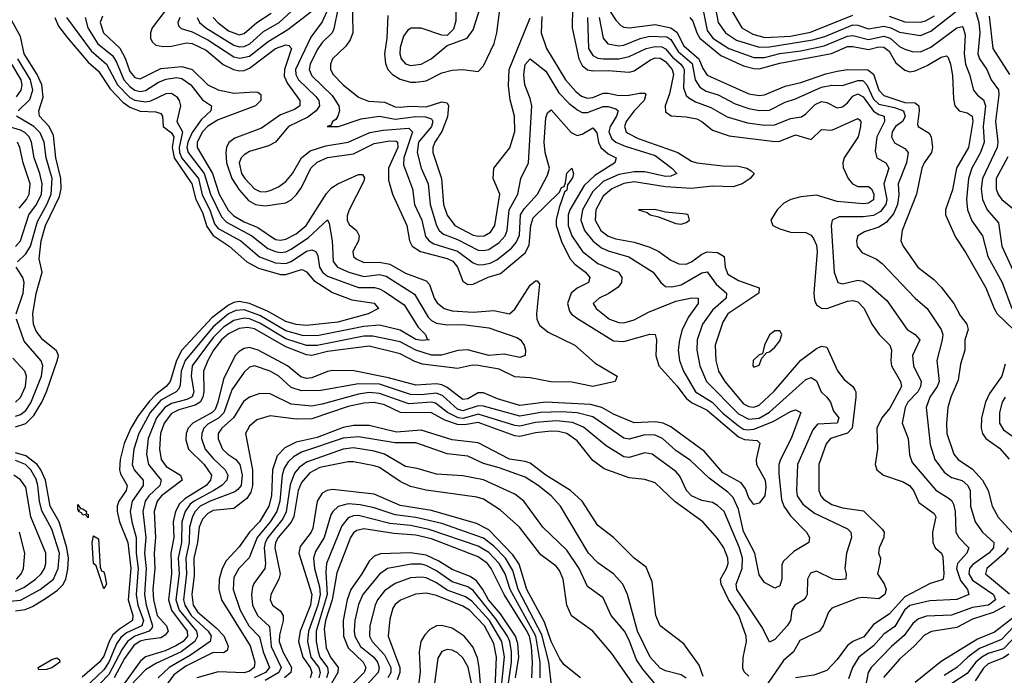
# Model space of a CAD drawing. Header units: inches. Extents: x 884549 to 1028252, y 526810 to 653624.
# Tile 733 of 1056: x 1001727 to 1005513, y 581600 to 584121. Entities that reach past the tile are written whole.
import ezdxf

# ---------------------------------------------------------------- set-up
doc = ezdxf.new("R2010")
doc.units = ezdxf.units.IN
doc.header["$MEASUREMENT"] = 0
doc.layers.add('B0508', color=7, linetype='Continuous')

msp = doc.modelspace()

# ---------------------------------------------------------------- linework, layer by layer
at = {"layer": 'B0508', "color": 5}
for points, elevation in [([(1002341.9, 584130), (1002335.3, 584110), (1002337.7, 584097.7), (1002347.1, 584087.1), (1002390, 584074.1), (1002450, 584044.2), (1002550, 583977.9), (1002572.6, 583972.6), (1002610, 583981.3), (1002682.3, 584037.7), (1002757.2, 584082.8), (1002890, 584184.9)], 1940), ([(1003004.7, 584210), (1003007.2, 584070), (1002996.8, 584043.2), (1002980.8, 584019.2), (1002930.1, 583970), (1002921.2, 583950), (1002922, 583930), (1002931.6, 583910), (1002970.1, 583870), (1003030, 583823.4), (1003068.1, 583808.1), (1003130, 583803.6), (1003170, 583786.5), (1003190, 583784.1), (1003230, 583788.6), (1003290, 583786.3), (1003350, 583804.6), (1003370, 583801.6), (1003374.9, 583790), (1003372.2, 583747.8), (1003349.4, 583690.6), (1003323.3, 583650), (1003315.2, 583630), (1003314.7, 583610), (1003349, 583510), (1003356.3, 583410), (1003370, 583368.9), (1003399.4, 583330), (1003470, 583293), (1003490, 583288.2), (1003512.8, 583290), (1003536.4, 583303.6), (1003554.1, 583330), (1003573, 583450), (1003547.6, 583510), (1003549.4, 583550), (1003611.5, 583628.5), (1003630.6, 583690.6), (1003629.5, 583749.5), (1003613.2, 583813.2), (1003606.1, 583866.1), (1003608.6, 583930), (1003684, 584116), (1003690, 584128.1)], 1980), ([(1003404.2, 584150), (1003403.4, 584116.6), (1003394.9, 584085.1), (1003370, 584060.7), (1003350, 584061.1), (1003270, 584088.2), (1003231.7, 584088.3), (1003219.2, 584080.8), (1003202.7, 584057.3), (1003190, 584014.3), (1003188.4, 583990), (1003193.4, 583970), (1003210, 583951.2), (1003230, 583944.7), (1003270, 583950.5), (1003308.4, 583970), (1003370, 584021.7), (1003447, 584050), (1003470, 584081.6), (1003501.7, 584178.3)], 2040), ([(1003972.5, 584190), (1004018.9, 584118.9), (1004038.3, 584098.3), (1004050, 584091.8), (1004070, 584089.4), (1004170, 584102.7), (1004230, 584089.3), (1004253, 584073), (1004280.9, 584020.9), (1004338.1, 583970), (1004353, 583933), (1004370, 583908.1), (1004530, 583836.2), (1004570, 583829.8), (1004590, 583831.6), (1004670, 583865.8), (1004730, 583879.7), (1004826.9, 583913.1), (1004870, 583923.2), (1004910, 583929), (1004988.3, 583928.3), (1005010, 583911), (1005029.8, 583850), (1005050, 583830.1), (1005130, 583802), (1005170, 583801.7), (1005184.3, 583790), (1005185.8, 583770), (1005178.9, 583718.9), (1005181.8, 583710), (1005224.1, 583684.1), (1005231, 583670), (1005236.6, 583630), (1005232.1, 583610), (1005204.4, 583570), (1005195.9, 583550), (1005175.3, 583450), (1005119.4, 583310), (1005115.3, 583270), (1005123.9, 583250), (1005179.8, 583170), (1005241.9, 583121.9), (1005270, 583092.8), (1005318.7, 583030), (1005343.3, 582983.3), (1005368, 582950), (1005373.1, 582930), (1005361.4, 582890), (1005360.8, 582850), (1005344, 582796), (1005335, 582735), (1005307.4, 582670), (1005296.1, 582630), (1005290.1, 582570), (1005291.8, 582530), (1005318.5, 582450), (1005335, 582430), (1005390, 582392.8), (1005429.4, 582350), (1005451.1, 582310), (1005466.1, 582250), (1005488.5, 582208.5), (1005541.2, 582150)], 2080), ([(1002906.6, 584150), (1002890, 584112.7), (1002846.1, 584053.9), (1002787.3, 583930), (1002788.4, 583910), (1002798.4, 583890), (1002865.4, 583825.4), (1002877.2, 583810), (1002879.5, 583790), (1002867.3, 583770), (1002834.4, 583745.6), (1002760.8, 583710), (1002710.4, 583649.6), (1002683.9, 583636.1), (1002610, 583613.8), (1002590, 583601.8), (1002577.9, 583590), (1002570.1, 583570), (1002580.2, 583530), (1002591.9, 583510), (1002630, 583470.8), (1002650, 583460.9), (1002670, 583459.3), (1002690, 583464.1), (1002721.4, 583478.6), (1002750, 583499.1), (1002775.5, 583530), (1002809.7, 583590.3), (1002843.2, 583616.8), (1002903.4, 583636.6), (1002990, 583650.1), (1003073.2, 583686.8), (1003124.4, 583695.6), (1003223.4, 583703.4), (1003237.1, 583690), (1003203.6, 583590), (1003202.7, 583562.7), (1003237.3, 583470), (1003244.3, 583410), (1003272.8, 583350), (1003287.7, 583287.7), (1003300.7, 583270), (1003319.6, 583259.6), (1003410, 583231.2), (1003470, 583185.5), (1003490, 583178.5), (1003510, 583179.1), (1003535.4, 583184.6), (1003562, 583198), (1003617.8, 583242.2), (1003636.2, 583263.8), (1003648, 583292), (1003652.9, 583370), (1003666.2, 583393.8), (1003717.8, 583450), (1003756.8, 583523.1), (1003763.3, 583550), (1003747.2, 583610), (1003743, 583650), (1003750, 583743), (1003756.5, 583763.5), (1003770, 583774.2), (1003846.9, 583686.9), (1003870, 583676.1), (1003890, 583681.2), (1003930, 583705.3), (1003945.9, 583685.9), (1003952.7, 583650), (1003961.7, 583630), (1003990, 583605.5), (1004020.2, 583590), (1004015.5, 583570), (1003937.6, 583522.4), (1003897, 583483), (1003842.1, 583390), (1003835.9, 583370), (1003835.8, 583330), (1003850, 583289.6), (1003890.5, 583230), (1003950, 583183.4), (1004028.8, 583150), (1004041.8, 583130), (1004041.2, 583110), (1004027.4, 583092.6), (1003991.8, 583068.2), (1003954.7, 583050), (1003932.2, 583030), (1003943, 583010), (1003994.8, 582970), (1004030, 582956), (1004050, 582955), (1004090, 582967.4), (1004143.9, 582996.1), (1004250, 583038.3), (1004311.6, 583051.6), (1004334.9, 583050), (1004335.4, 583030), (1004300, 582980), (1004274.6, 582930), (1004263.6, 582890), (1004259.1, 582850), (1004264.2, 582810), (1004278.5, 582770), (1004325.1, 582690), (1004389.6, 582649.6), (1004430, 582607.5), (1004490, 582559.6), (1004510, 582546.9), (1004523.8, 582543.8), (1004550, 582546.3), (1004623.8, 582576.2), (1004690, 582614.9), (1004710, 582620.6), (1004730, 582610.4), (1004693.3, 582510), (1004651.5, 582430), (1004645.6, 582410), (1004645.1, 582374.9), (1004656.5, 582276.5), (1004664.9, 582250), (1004690, 582213.3), (1004751.9, 582150), (1004763.8, 582130), (1004760.7, 582110), (1004703.7, 582076.3), (1004662.5, 582037.5), (1004656.6, 582023.4), (1004657.3, 581970), (1004650, 581944.4), (1004630, 581934.8), (1004590, 581956.8), (1004570, 581985.6), (1004553.6, 582070), (1004510, 582152.7), (1004490, 582238.7), (1004470, 582284.2), (1004450, 582304.2), (1004377.9, 582357.9), (1004305.8, 582425.8), (1004250, 582464.9), (1004198, 582510), (1004170, 582523.5), (1004130, 582524.5), (1004070, 582507.4), (1004050, 582511.3), (1003930, 582593.8), (1003870, 582609.2), (1003810, 582612.8), (1003730, 582610), (1003650, 582595.9), (1003510, 582634.6), (1003490, 582635.7), (1003430, 582617.4), (1003410, 582622.8), (1003354.1, 582674.1), (1003330, 582685), (1003270, 582678), (1003230, 582679.4), (1003110, 582719.6), (1003030, 582720.1), (1002885.1, 582694.9), (1002810, 582693.8), (1002770, 582706.1), (1002723.7, 582750), (1002690, 582769.9), (1002630, 582790.4), (1002610, 582784.9), (1002590, 582765.5), (1002542.3, 582697.7), (1002511.1, 582608.9), (1002491.1, 582588.9), (1002450, 582565.5), (1002434.5, 582550), (1002427.4, 582530), (1002425.8, 582510), (1002440.4, 582470), (1002470, 582433.2), (1002516.4, 582390), (1002527.4, 582370), (1002523.7, 582350), (1002503.9, 582330), (1002473.6, 582310), (1002397.6, 582270), (1002382.4, 582257.6), (1002363, 582230), (1002349.9, 582190), (1002348.5, 582110), (1002335.8, 582050), (1002339.4, 581990), (1002327.4, 581890), (1002340.5, 581850), (1002406.6, 581770), (1002410.6, 581750), (1002399.7, 581730), (1002348, 581690), (1002253.1, 581646.9), (1002210, 581620.6), (1002122.7, 581530)], 1940), ([(1002298.2, 584170), (1002236.1, 584090), (1002230.1, 584070), (1002230.1, 584050), (1002235.9, 584035.9), (1002250, 584023.7), (1002277.8, 584017.8), (1002310, 584019.7), (1002367.8, 584032.2), (1002390, 584029.6), (1002443.7, 584003.7), (1002508.6, 583948.6), (1002549.3, 583929.3), (1002570, 583924.5), (1002590, 583926.2), (1002610, 583934.8), (1002710, 584010.3), (1002750, 584023.8), (1002761.9, 584021.9), (1002771.7, 584010), (1002745.4, 583930), (1002744.2, 583904.1), (1002755.9, 583875.9), (1002803.9, 583810), (1002803.6, 583790), (1002783.8, 583776.2), (1002730, 583755.5), (1002656, 583704), (1002554.2, 583665.8), (1002530.6, 583649.4), (1002521.5, 583630), (1002518.7, 583610), (1002521.6, 583570), (1002542.8, 583510), (1002570, 583466.9), (1002606.3, 583426.3), (1002633.8, 583410), (1002670, 583405.2), (1002750, 583417.2), (1002770, 583428), (1002791.3, 583448.7), (1002810, 583475.4), (1002846.8, 583550), (1002870, 583573.4), (1002910, 583591), (1003010, 583605.8), (1003090, 583644.8), (1003150, 583654.9), (1003174.2, 583654.2), (1003179.4, 583650), (1003180.2, 583630), (1003145.4, 583550), (1003144.3, 583504.3), (1003159.6, 583450), (1003214.8, 583330), (1003225, 583270), (1003236.3, 583250), (1003267.8, 583230), (1003370, 583203.2), (1003392.1, 583192.1), (1003410, 583170), (1003430, 583115.9), (1003450, 583102.9), (1003470, 583104), (1003528.6, 583131.4), (1003575.2, 583144.8), (1003670, 583224.5), (1003685.7, 583254.3), (1003691.9, 583330), (1003701.2, 583358.9), (1003801.9, 583458.1), (1003810, 583475.2), (1003819.9, 583480.1), (1003826, 583494), (1003830, 583530.7), (1003850.1, 583550.1), (1003856.6, 583530), (1003852.8, 583512.8), (1003833.4, 583486.6), (1003830, 583465.1), (1003822.1, 583457.9), (1003800.7, 583399.3), (1003789.2, 583350.8), (1003789.8, 583330), (1003810, 583267.8), (1003842.4, 583202.4), (1003861.3, 583181.3), (1003902.3, 583150), (1003918.9, 583130), (1003913.2, 583110), (1003870, 583088.9), (1003846.9, 583070), (1003832.6, 583030), (1003840.2, 583000.2), (1003848.3, 582988.3), (1003871.4, 582971.4), (1004010, 582886.7), (1004050, 582883.2), (1004150, 582911.9), (1004170.1, 582910.1), (1004175.4, 582890), (1004173, 582830), (1004184.2, 582790), (1004253.6, 582713.6), (1004290, 582666.1), (1004310, 582649.1), (1004370, 582618.8), (1004490, 582516.8), (1004514, 582506), (1004562.9, 582502.9), (1004573.1, 582493.1), (1004558.2, 582430), (1004559.2, 582410), (1004593, 582350), (1004596.3, 582323.7), (1004592.2, 582290), (1004570, 582262.4), (1004550, 582256.9), (1004530, 582282.7), (1004517.1, 582317.1), (1004500.5, 582340.5), (1004430, 582378.7), (1004360.2, 582460.2), (1004230, 582555.2), (1004200.8, 582570), (1004170, 582575), (1004090, 582570.8), (1004010, 582604.2), (1003964.9, 582630), (1003920.9, 582640.9), (1003750, 582649.6), (1003650, 582637.5), (1003563.4, 582663.4), (1003510, 582685.9), (1003490, 582686), (1003450, 582662.6), (1003430, 582661.1), (1003370, 582706.7), (1003350, 582716.9), (1003330, 582720.7), (1003250, 582715.9), (1003144.4, 582744.4), (1003011, 582771), (1002930, 582771.4), (1002910, 582767.7), (1002850, 582743.6), (1002830, 582741.5), (1002807.2, 582747.2), (1002756, 582790), (1002643.4, 582850), (1002610, 582860), (1002590, 582856.5), (1002570, 582845.5), (1002555.3, 582830), (1002510, 582738.3), (1002489.1, 582650), (1002477.9, 582622.1), (1002466.9, 582610), (1002392, 582570), (1002374.7, 582550), (1002366.8, 582530), (1002365, 582505), (1002375.4, 582470), (1002435.9, 582410), (1002464.7, 582370), (1002461, 582350), (1002443.6, 582330), (1002361.3, 582278.7), (1002340.9, 582259.1), (1002325.4, 582230), (1002316.4, 582190), (1002318.8, 582130), (1002307.5, 582070), (1002310.2, 581990), (1002299.5, 581890), (1002310, 581850), (1002370.7, 581770), (1002371.8, 581750), (1002355, 581730), (1002326.7, 581713.3), (1002286.2, 581693.8), (1002210, 581670.8), (1002190, 581653.5), (1002129.5, 581570)], 1920), ([(1002951.9, 584168.1), (1002934.5, 584085.5), (1002927.8, 584070), (1002890, 584033.1), (1002870, 584005.4), (1002843.7, 583950), (1002840.4, 583930), (1002850, 583905.2), (1002928.7, 583830), (1002953.6, 583790), (1002956.2, 583770), (1002950.2, 583749.8), (1002942.9, 583737.1), (1002929.1, 583730), (1002924.4, 583715.6), (1002908.9, 583710), (1002952.3, 583710), (1003039.6, 583740.4), (1003110, 583750.3), (1003170, 583738.1), (1003250, 583749.2), (1003287, 583747), (1003310, 583739.3), (1003315.1, 583730), (1003309.8, 583710), (1003260.5, 583650), (1003254.4, 583610), (1003270.4, 583550), (1003297.6, 583490), (1003305.5, 583410), (1003329.8, 583329.8), (1003340.2, 583310), (1003356.2, 583296.2), (1003410, 583275.3), (1003490, 583235.3), (1003510, 583233.1), (1003530, 583237.8), (1003570, 583264), (1003593.4, 583290), (1003601.1, 583310), (1003609.3, 583390), (1003642.6, 583450), (1003653.3, 583510), (1003683.5, 583570), (1003695.8, 583790), (1003690, 583818), (1003668.6, 583870), (1003664.7, 583910), (1003670.8, 583949.2), (1003690, 583971), (1003750, 583923.3), (1003800.4, 583840.4), (1003838.9, 583798.9), (1003873.2, 583773.2), (1003890, 583764.4), (1003910, 583763.7), (1003970, 583786.8), (1003990, 583787.8), (1004018.6, 583778.6), (1004027.7, 583770), (1004026.8, 583766.8), (1004021.4, 583750), (1003996.7, 583710), (1003992.4, 583690), (1004003.5, 583663.5), (1004019.3, 583650), (1004054.5, 583634.5), (1004170, 583598.3), (1004234.2, 583550), (1004253, 583530), (1004230, 583519.5), (1004210, 583517.5), (1004130, 583536.2), (1004090, 583535.9), (1004030, 583525.8), (1003970, 583498.7), (1003930, 583460.3), (1003891.4, 583390), (1003884.8, 583350), (1003898.2, 583310), (1003930.2, 583270.2), (1003964.2, 583244.2), (1003990, 583232.1), (1004069.5, 583209.5), (1004162.2, 583150), (1004192.4, 583110), (1004210, 583095.1), (1004233.8, 583093.8), (1004270, 583101.5), (1004350, 583148.2), (1004370, 583151), (1004404.5, 583104.5), (1004445, 583070), (1004443, 583050), (1004390, 583004), (1004352.5, 582950), (1004331.8, 582890), (1004330.7, 582850), (1004341.9, 582790), (1004367.8, 582730), (1004490, 582605.6), (1004530, 582585.3), (1004570, 582588.7), (1004610, 582611.7), (1004750, 582736.8), (1004770, 582745.6), (1004790, 582732.3), (1004807.9, 582690), (1004830.7, 582670), (1004844.8, 582650), (1004856.1, 582616.1), (1004876.4, 582590), (1004870.2, 582569.8), (1004794.7, 582565.3), (1004776.3, 582543.7), (1004716.9, 582410), (1004713.3, 582310), (1004716.5, 582290), (1004737.7, 582257.7), (1004782.9, 582222.9), (1004910, 582162.6), (1004923, 582150), (1004925, 582130), (1004905.5, 582070), (1004899.8, 582010), (1004904.5, 581990), (1004903, 581970), (1004873.5, 581966.5), (1004853.6, 581970), (1004790, 581999.7), (1004767, 581993), (1004756.1, 581970), (1004754.5, 581910), (1004750, 581899.8), (1004741.6, 581890), (1004707.3, 581870), (1004696.1, 581850), (1004690.1, 581810), (1004678.3, 581790), (1004630, 581737.8), (1004610, 581727.8), (1004582.9, 581782.9), (1004484.5, 581930), (1004481.1, 581950), (1004504.7, 582010), (1004506.2, 582050), (1004494, 582090), (1004435.4, 582230), (1004410, 582253), (1004390, 582263.9), (1004350, 582272.4), (1004309.9, 582290), (1004290.6, 582310), (1004265.2, 582365.2), (1004250, 582383), (1004158.7, 582450), (1004130, 582455), (1004070, 582437.7), (1004050, 582439.9), (1003981.8, 582481.8), (1003894.7, 582554.7), (1003852.4, 582572.4), (1003790, 582578.1), (1003710, 582571.8), (1003650, 582558.5), (1003630, 582560.6), (1003490, 582604.5), (1003432, 582588), (1003412.7, 582590), (1003372.3, 582610), (1003325.8, 582645.8), (1003309.6, 582649.6), (1003223.5, 582643.5), (1003110, 582684.1), (1003070, 582686.8), (1003030, 582681.4), (1002890, 582641.9), (1002850, 582634.8), (1002770, 582642.6), (1002690, 582682.4), (1002650, 582683), (1002610, 582668.9), (1002587.5, 582652.5), (1002548.9, 582590), (1002504, 582550), (1002490.5, 582530), (1002490, 582509), (1002507.1, 582470), (1002527.4, 582450), (1002557.5, 582430), (1002573.8, 582410), (1002582.1, 582370), (1002577.7, 582330), (1002566.1, 582313.9), (1002554, 582306), (1002459.1, 582270), (1002420.2, 582250), (1002401.2, 582230), (1002391, 582210), (1002379.9, 582170), (1002378.4, 582110), (1002365.4, 582050), (1002367.9, 581990), (1002357.2, 581890), (1002361.3, 581870), (1002386.3, 581830), (1002450.9, 581770), (1002463.4, 581750), (1002459.7, 581730), (1002383, 581677), (1002301.2, 581630), (1002259, 581590)], 1960), ([(1002409.1, 584130), (1002418.2, 584110), (1002441.8, 584090), (1002550, 584023.1), (1002570, 584016.8), (1002590, 584017.5), (1002612.1, 584027.9), (1002664.3, 584075.7), (1002724.1, 584110), (1002770, 584152)], 1960), ([(1002471.2, 584130), (1002488.2, 584110), (1002530, 584078.2), (1002570, 584063.3), (1002590, 584067.4), (1002637.9, 584110), (1002694.2, 584145.8)], 1980), ([(1003142.8, 584137.2), (1003138.3, 584050), (1003129.5, 583989.5), (1003133, 583953), (1003142.4, 583930), (1003160.1, 583910), (1003190, 583892.2), (1003230, 583881.2), (1003250, 583880.6), (1003290, 583886.1), (1003350, 583917), (1003390, 583927.3), (1003430, 583929.7), (1003490, 583921.3), (1003510, 583943), (1003551.3, 584030), (1003561.3, 584070), (1003571.9, 584150)], 2020), ([(1003851.9, 584168.1), (1003850.4, 584090), (1003876.1, 583970), (1003890, 583944.9), (1003910, 583928.6), (1003930, 583924.4), (1003990, 583925.9), (1004070, 583919.6), (1004090, 583924.7), (1004152.7, 583967.3), (1004170, 583974.4), (1004190, 583972.5), (1004210, 583959.9), (1004236, 583930), (1004241.1, 583910), (1004224.7, 583835.3), (1004209, 583790), (1004210, 583766.7), (1004231.5, 583751.5), (1004290, 583748), (1004330, 583740.3), (1004349.8, 583729.8), (1004390, 583696), (1004454.6, 583674.6), (1004630, 583652.9), (1004650, 583653.7), (1004710, 583678.5), (1004770, 583660.7), (1004810, 583699.1), (1004850, 583696.2), (1004950, 583740.8), (1004956, 583736), (1004960.8, 583730), (1004959.7, 583710), (1004950.7, 583670), (1004896.4, 583590), (1004891.3, 583570), (1004892.5, 583552.5), (1004912.5, 583510), (1004929.3, 583489.3), (1004950, 583479.6), (1004990, 583479.4), (1005002, 583470), (1005011.1, 583450), (1005010, 583428.7), (1004990, 583415), (1004970, 583413.5), (1004870, 583422.1), (1004790, 583446.3), (1004730, 583439.2), (1004691.7, 583430), (1004664.6, 583415.4), (1004639.8, 583390), (1004614.6, 583350), (1004623.1, 583330), (1004650, 583316.2), (1004690, 583303.8), (1004750, 583302.7), (1004770, 583292.8), (1004779.1, 583279.1), (1004790, 583253.8), (1004793.6, 583230), (1004780.8, 583070), (1004782.7, 583042.7), (1004790, 583024.7), (1004810, 583011.9), (1004830, 583010.5), (1004910, 583038.7), (1004930, 583040.9), (1004950, 583036.1), (1004974.2, 583010), (1005002.9, 582950), (1005031.9, 582910), (1005072.4, 582870), (1005078.7, 582850), (1005075.7, 582810), (1005078.9, 582790), (1005114.1, 582730), (1005117.9, 582710), (1005072.3, 582627.7), (1005041.8, 582590), (1005022.4, 582550), (1005025.1, 582470), (1005015.5, 582410), (1005022.7, 582390), (1005048, 582370), (1005124.4, 582344.4), (1005147.9, 582330), (1005163, 582310), (1005183.9, 582263.9), (1005242.4, 582222.4), (1005249.1, 582209.1), (1005236.8, 582150), (1005237.5, 582110), (1005246.4, 582090), (1005270.8, 582070), (1005275.8, 582055.8), (1005280.7, 581990), (1005277.8, 581970), (1005273.4, 581966.6), (1005227, 581953), (1005130, 581901.6), (1005070, 581834.9), (1005010, 581795.8), (1004972.2, 581747.8), (1004930.7, 581729.3), (1004910, 581714.3), (1004870, 581660.9), (1004830, 581618.5), (1004779.8, 581600.2), (1004710, 581590.7)], 2020), ([(1004355.5, 584150), (1004370, 584079.1), (1004392.3, 584050), (1004453.3, 584010), (1004550, 583975.6), (1004590, 583976.2), (1004650, 583991.5), (1004730, 584001.7), (1004819.8, 584020.2), (1004910, 584057.3), (1004930, 584060.1), (1004990, 584044.5), (1005050, 584058.1), (1005073.2, 584050), (1005110, 584018.3), (1005130, 584007.2), (1005158.9, 583998.9), (1005190, 583998), (1005230, 584015.5), (1005330, 584090.1), (1005350, 584094.3), (1005353.9, 584090), (1005362.4, 584062.4), (1005358.4, 583990), (1005362.9, 583950), (1005379, 583910), (1005394.6, 583850), (1005410, 583830.7), (1005432.9, 583812.9), (1005440.5, 583790), (1005431.6, 583710), (1005435, 583650), (1005421.3, 583610), (1005387.7, 583550), (1005374.7, 583510), (1005366.9, 583430), (1005370.8, 583390), (1005388.1, 583348.1), (1005428.7, 583290), (1005449.3, 583210), (1005503.9, 583110), (1005541.4, 583010)], 2140), ([(1004400.7, 584170), (1004412.8, 584110), (1004440.5, 584070), (1004482.4, 584042.4), (1004570, 584015.4), (1004610, 584016.8), (1004776.5, 584043.5), (1004823.2, 584056.9), (1004930, 584101.2), (1004950, 584099.6), (1004990, 584086), (1005050, 584096.1), (1005076.3, 584090), (1005110, 584072.6), (1005190, 584060.5), (1005230, 584076.6), (1005330, 584154.6)], 2160), ([(1004456.5, 584170), (1004503.1, 584090), (1004545.5, 584065.5), (1004592.1, 584052.1), (1004690, 584058.1), (1004767.4, 584072.6), (1004930, 584138.7)], 2180), ([(1005070, 584134.4), (1005130, 584113.3), (1005190, 584111.3), (1005210, 584116.7), (1005243.9, 584136.1)], 2180), ([(1005403.6, 584150), (1005415.2, 584110), (1005418.8, 584070), (1005411.3, 583990), (1005417.8, 583970), (1005445.1, 583930), (1005462.4, 583890), (1005490, 583850.9), (1005492, 583832), (1005478.6, 583730), (1005488, 583650), (1005485.8, 583630), (1005428.5, 583510), (1005424.2, 583470), (1005429.4, 583430), (1005447, 583390), (1005490, 583340.2), (1005502.8, 583250), (1005567.4, 583110)], 2160), ([(1001710, 582554.9), (1001750, 582567.9), (1001781.4, 582598.6), (1001811.2, 582650), (1001830, 582690.1), (1001872.4, 582812.4), (1001875.8, 582830), (1001868, 582848), (1001815.9, 582890), (1001790, 582923.2), (1001780.1, 582950), (1001777.1, 582990), (1001790, 583067.7), (1001812.9, 583150), (1001801.4, 583201.4), (1001808.7, 583270), (1001826.2, 583330), (1001879.5, 583440.5), (1001885.6, 583470), (1001884.8, 583510), (1001865.9, 583590), (1001856.3, 583676.3), (1001839.5, 583710), (1001803.1, 583750), (1001799.9, 583770), (1001817.5, 583822.5), (1001811.2, 583870), (1001793.4, 583910), (1001744.2, 583990), (1001730, 584056.6), (1001696.1, 584116.1)], 1820), ([(1001861.9, 584130), (1001876.4, 584096.4), (1001910, 584051.4), (1001990, 583958.3), (1002030, 583923.3), (1002074.8, 583854.8), (1002123.4, 583803.4), (1002150, 583784.9), (1002190, 583769.6), (1002250, 583766.9), (1002270, 583760.5), (1002275.5, 583750), (1002278.3, 583710), (1002310, 583686.3), (1002319.9, 583670), (1002313, 583630), (1002320.7, 583590), (1002389, 583490), (1002404, 583430), (1002430, 583379.3), (1002445.7, 583325.7), (1002470, 583290.7), (1002531.8, 583250), (1002599.5, 583190), (1002644.9, 583164.9), (1002730, 583141.4), (1002750, 583141.8), (1002810, 583160.4), (1002817.9, 583157.9), (1002830, 583151), (1002857.9, 583117.9), (1002930, 583071.3), (1003003.9, 583043.9), (1003090, 583030.4), (1003106.2, 583010), (1003066, 582990), (1002950, 582958.2), (1002830, 582945.5), (1002790, 582948.9), (1002750, 582960.5), (1002679.8, 582999.8), (1002610, 583029.3), (1002570, 583036.8), (1002550, 583033.3), (1002530, 583023), (1002466, 582974), (1002350.4, 582849.6), (1002329.1, 582810.9), (1002305.7, 582730), (1002289.8, 582710), (1002250, 582679.6), (1002225.6, 582654.4), (1002182.1, 582597.9), (1002154, 582550), (1002128.8, 582491.2), (1002113.3, 582430), (1002110.5, 582390.5), (1002114.6, 582374.6), (1002140.3, 582330), (1002135.7, 582310), (1002107.9, 582270), (1002101.3, 582250), (1002101.5, 582230), (1002110.8, 582190), (1002142.2, 582110), (1002153.7, 582010), (1002143.4, 581890), (1002162.3, 581830), (1002160.6, 581810), (1002110, 581777.4), (1002085.1, 581754.9), (1002071, 581730), (1002050, 581673.7), (1002033.3, 581650), (1001966.9, 581593.1)], 1820), ([(1001906.8, 584130), (1002002, 584001.9), (1002060.3, 583950), (1002103.3, 583870), (1002150, 583822.1), (1002170, 583811), (1002210, 583805.1), (1002230.5, 583809.5), (1002290, 583836.7), (1002310, 583838.2), (1002330, 583826.3), (1002340.1, 583810), (1002344.9, 583790), (1002330.9, 583730), (1002353.3, 583690), (1002339.7, 583630), (1002340.9, 583610), (1002350, 583588.8), (1002413.8, 583510), (1002427.9, 583447.9), (1002457.9, 583390), (1002476.4, 583336.4), (1002490, 583318.5), (1002577.4, 583270), (1002648.7, 583208.7), (1002710, 583185.4), (1002750, 583183.1), (1002770, 583190.7), (1002830, 583231.1), (1002850, 583236.4), (1002865.4, 583230), (1002873.1, 583213.1), (1002879.9, 583170), (1002891.4, 583150), (1002910, 583134.3), (1003030, 583091.4), (1003090.9, 583090.9), (1003110, 583086.5), (1003130, 583075.2), (1003204.5, 583024.5), (1003259.1, 582939.1), (1003287, 582910), (1003293.1, 582893.1), (1003300.7, 582890), (1003272.8, 582887.2), (1003250, 582891.5), (1003190, 582926.5), (1003110, 582946.2), (1003050, 582940.8), (1002870, 582905.1), (1002813.6, 582906.4), (1002750, 582924.3), (1002650, 582983.6), (1002590, 583004.9), (1002557.3, 583002.7), (1002530, 582990.1), (1002470, 582939.8), (1002363.2, 582810), (1002347.8, 582770), (1002344, 582716), (1002338.6, 582701.4), (1002328.8, 582690), (1002270, 582658.3), (1002228.6, 582610), (1002185.1, 582530), (1002165.5, 582470), (1002159.5, 582410), (1002166.5, 582390), (1002201.6, 582350), (1002201.9, 582330), (1002158.7, 582270), (1002151.8, 582230), (1002157.9, 582190), (1002175.2, 582130), (1002174.8, 582070), (1002182.5, 582010), (1002174.5, 581910), (1002181.1, 581870), (1002202.6, 581810), (1002196.2, 581790), (1002137.4, 581762.6), (1002115.1, 581744.9), (1002098.9, 581721.1), (1002070, 581650.2), (1002050, 581620.6), (1001952.1, 581527.9)], 1840), ([(1001978.3, 584130), (1001989, 584090), (1002027.7, 584027.7), (1002083.3, 583983.3), (1002098.3, 583958.3), (1002126.7, 583890), (1002150, 583863.9), (1002170, 583850), (1002190, 583845.1), (1002210, 583849.1), (1002259.8, 583880.2), (1002290, 583892.9), (1002330, 583898.2), (1002350, 583894.9), (1002384.2, 583870), (1002430, 583813.3), (1002463.9, 583790), (1002461.9, 583770), (1002424.2, 583735.8), (1002390, 583686.9), (1002373, 583650), (1002369.2, 583630), (1002374, 583610), (1002436.5, 583530), (1002460, 583450), (1002502.6, 583362.6), (1002521.8, 583341.8), (1002619.9, 583290), (1002681, 583241), (1002710, 583229.2), (1002730, 583226.4), (1002750, 583228.6), (1002770, 583238.4), (1002836.7, 583283.3), (1002910, 583351.9), (1002916.8, 583336.8), (1002928.7, 583270), (1002931.6, 583191.6), (1002948.7, 583170), (1002992.9, 583150), (1003050, 583133.5), (1003110, 583141.8), (1003135.3, 583135.3), (1003245.4, 583065.4), (1003297.1, 582977.1), (1003310, 582963.9), (1003330, 582953.9), (1003370, 582947.9), (1003430, 582949.3), (1003530, 582936.7), (1003638.9, 582898.9), (1003652.8, 582890), (1003666.5, 582870), (1003671.8, 582850), (1003670.4, 582830), (1003650, 582822.2), (1003590, 582835.4), (1003530, 582829.2), (1003448.4, 582851.5), (1003411.7, 582848.3), (1003348.7, 582831.3), (1003310, 582830.6), (1003250, 582850.3), (1003190, 582882.5), (1003084.5, 582904.5), (1003050, 582903.5), (1002870, 582867.6), (1002830, 582867.7), (1002750, 582893.7), (1002650, 582954.3), (1002610, 582970.9), (1002590, 582973.3), (1002550, 582964.8), (1002510, 582938.4), (1002470, 582898.9), (1002390.5, 582790), (1002386.5, 582750), (1002396.8, 582690), (1002389.4, 582670.6), (1002370, 582660.4), (1002310, 582644.6), (1002285, 582630), (1002252.5, 582590), (1002220.3, 582510), (1002214.1, 582450), (1002221.4, 582410), (1002270.4, 582350), (1002265.3, 582330), (1002223, 582290), (1002208.8, 582270), (1002199.7, 582230), (1002212.3, 582130), (1002207, 582070), (1002212.5, 582010), (1002206.8, 581910), (1002212.7, 581870), (1002237.8, 581790), (1002236.1, 581783.9), (1002224.2, 581770), (1002169.8, 581750.2), (1002141.7, 581730), (1002120.2, 581699.8), (1002070, 581602.3), (1001970, 581498.8)], 1860), ([(1002045.5, 584134.5), (1002036.3, 584110), (1002049, 584070), (1002111.3, 584011.3), (1002132.7, 583972.7), (1002150, 583922.1), (1002170, 583899), (1002190, 583893.9), (1002270, 583932.9), (1002350, 583941.2), (1002390, 583930), (1002450, 583870.6), (1002490, 583851), (1002550, 583838), (1002630, 583844.2), (1002642.2, 583842.2), (1002653.9, 583833.9), (1002654.1, 583810), (1002633.7, 583790), (1002490, 583736.1), (1002450, 583712), (1002429.8, 583690), (1002409.2, 583650), (1002409, 583630), (1002467.6, 583530), (1002494, 583450), (1002528.4, 583388.4), (1002550, 583367.4), (1002590, 583344.1), (1002641.8, 583321.8), (1002710, 583276.3), (1002730, 583273.4), (1002750, 583276.7), (1002790, 583297), (1002828.8, 583330), (1002906.8, 583453.2), (1002926, 583474), (1002950, 583490.1), (1003030, 583525.3), (1003045.4, 583525.4), (1003052.9, 583512.9), (1003050, 583500.6), (1002993.5, 583390), (1002986.5, 583366.5), (1002985.8, 583350), (1002993.1, 583333.1), (1003021.2, 583310), (1003032.5, 583290), (1003029.2, 583270), (1003008.3, 583230), (1003010.7, 583210), (1003021.1, 583201.1), (1003050, 583187.6), (1003110, 583188.7), (1003150, 583181.4), (1003210, 583146.4), (1003290, 583117.4), (1003302.3, 583102.3), (1003319.9, 583050), (1003332, 583032), (1003358.7, 583010), (1003390, 583001.4), (1003470, 582995.8), (1003550, 583003.2), (1003610, 582989.6), (1003630, 583007.7), (1003690, 583100.1), (1003710, 583117.4), (1003716.6, 583116.6), (1003725.1, 583105.1), (1003713.3, 582990), (1003715.2, 582970), (1003725.7, 582945.7), (1003758.8, 582918.8), (1003861.2, 582870), (1003940, 582800), (1004024.2, 582750), (1004020.6, 582739.4), (1004016.4, 582730), (1003930, 582710.3), (1003850, 582727.6), (1003768.5, 582728.5), (1003690, 582743.4), (1003630, 582747.6), (1003570, 582776.7), (1003490, 582791.1), (1003467.8, 582792.2), (1003410, 582779.5), (1003276.1, 582796.1), (1003246.4, 582806.4), (1003190, 582836.3), (1003070, 582866.1), (1002910, 582845.5), (1002850, 582829.8), (1002830, 582832.7), (1002750, 582862.9), (1002630, 582932.3), (1002602.4, 582937.6), (1002570, 582933.3), (1002530, 582912.6), (1002503, 582890), (1002472.4, 582850), (1002450.3, 582810), (1002433.5, 582770), (1002434.9, 582690), (1002431.2, 582668.8), (1002420.7, 582650), (1002401.7, 582638.3), (1002339.1, 582620.9), (1002310, 582606.8), (1002281.6, 582570), (1002268.5, 582530), (1002264.3, 582470), (1002271.2, 582430), (1002290, 582403.1), (1002345.4, 582370), (1002352, 582350), (1002272.2, 582290), (1002255.3, 582270), (1002244, 582230), (1002249.3, 582130), (1002243.4, 582070), (1002245.9, 582010), (1002239, 581930), (1002240.7, 581890), (1002255.4, 581830), (1002290.7, 581790), (1002297.1, 581770), (1002286.1, 581753.9), (1002270, 581744.2), (1002210, 581736.7), (1002189.4, 581730.6), (1002165.5, 581714.5), (1002130, 581664.4), (1002090.6, 581590)], 1880), ([(1003733.9, 584133.9), (1003731.6, 584070), (1003752.1, 584010), (1003825.9, 583890), (1003865.1, 583845.1), (1003887.5, 583827.5), (1003910, 583819.1), (1003930, 583821.3), (1003970, 583838.7), (1003990, 583839.1), (1004030, 583829), (1004070, 583830.6), (1004110, 583838.4), (1004130, 583838.7), (1004134.7, 583834.7), (1004128, 583810), (1004089.3, 583770.7), (1004058.6, 583730), (1004051.9, 583710), (1004058.4, 583690), (1004064.7, 583684.7), (1004104.3, 583664.3), (1004257.7, 583610), (1004310, 583577.2), (1004330, 583570.4), (1004430, 583559.4), (1004490, 583557.8), (1004522.8, 583550), (1004539.9, 583539.9), (1004551.3, 583530), (1004535.7, 583510), (1004504.6, 583490), (1004470, 583478.9), (1004390, 583480.7), (1004310, 583472.5), (1004210, 583478.9), (1004090, 583497.2), (1004050, 583490.8), (1004003.4, 583470), (1003970, 583442.2), (1003942.5, 583390), (1003939.4, 583350), (1003961.7, 583310), (1003990, 583288.7), (1004018.6, 583278.6), (1004090, 583265.5), (1004150, 583246.4), (1004184.7, 583230), (1004230, 583195.7), (1004261.7, 583181.7), (1004290, 583181.3), (1004310, 583189.4), (1004350, 583219.3), (1004370, 583228.3), (1004410, 583226.2), (1004435, 583210), (1004439, 583170), (1004450, 583142.7), (1004490, 583117.8), (1004570.2, 583090), (1004568.6, 583070), (1004449.7, 582990), (1004430, 582957.4), (1004401.2, 582870), (1004403.1, 582810), (1004413.3, 582770), (1004438.1, 582730), (1004510, 582643.6), (1004530, 582633.3), (1004550, 582631.4), (1004570, 582638.2), (1004627.6, 582692.4), (1004730, 582812.1), (1004790, 582856.3), (1004810, 582865.1), (1004830, 582861.9), (1004871.1, 582771.1), (1004897.2, 582737.2), (1004930.1, 582710.1), (1004938, 582698), (1004942.4, 582690), (1004942, 582670), (1004927.1, 582550), (1004909.6, 582530.4), (1004844.5, 582510), (1004827.7, 582490), (1004799.7, 582410), (1004799.1, 582310), (1004806.9, 582290), (1004817.7, 582277.7), (1004850, 582256.6), (1004890, 582243.9), (1004971.7, 582231.7), (1005042.4, 582162.4), (1005050.8, 582150), (1005048.9, 582130), (1005031.2, 582090), (1005029.5, 582070), (1005036.3, 582050), (1005035.5, 582035.5), (1005025.1, 581990), (1005051.1, 581951.1), (1005058.6, 581930), (1005053.5, 581910), (1005030, 581894.5), (1004970, 581899.5), (1004950, 581896.7), (1004850, 581857.6), (1004836.9, 581843.1), (1004815.7, 581790), (1004801.6, 581770), (1004726.3, 581733.7), (1004702.5, 581690), (1004663.3, 581656.7), (1004590, 581550.4)], 1980), ([(1003910, 584130), (1003913.5, 584010), (1003930, 583982.8), (1003950, 583972.9), (1003970, 583970), (1004030, 583970), (1004070, 583979), (1004135.7, 584010), (1004170, 584018.2), (1004196.3, 584016.3), (1004210, 584009.5), (1004236.3, 583976.3), (1004268.7, 583950), (1004277.3, 583937.3), (1004281.1, 583930), (1004279.1, 583859.1), (1004290, 583830.1), (1004300, 583820), (1004325.3, 583805.3), (1004383.7, 583783.8), (1004447.6, 583747.6), (1004524.8, 583724.8), (1004590, 583715.4), (1004630, 583716.4), (1004690, 583740.8), (1004732.4, 583747.6), (1004750, 583759.1), (1004785, 583795), (1004810, 583806.7), (1004830, 583802.4), (1004870, 583782), (1004890, 583785.6), (1004910, 583801.5), (1004930, 583827.2), (1004950, 583836.5), (1004970, 583824.7), (1005010, 583769.8), (1005030, 583756.5), (1005050.2, 583750), (1005052.4, 583730), (1005022, 583670), (1005015.7, 583615.7), (1005022.8, 583590), (1005056.6, 583570), (1005068.7, 583550), (1005049, 583490), (1005060.8, 583430), (1005057.5, 583410), (1005037.2, 583382.8), (1005010, 583368.4), (1004970, 583363), (1004877.7, 583362.3), (1004850.2, 583350), (1004847.2, 583330), (1004857.9, 583150), (1004873, 583110), (1004890, 583105.5), (1004950, 583119.8), (1004970, 583115), (1004997.5, 583097.5), (1005060.9, 583040.9), (1005138.9, 582930), (1005170.2, 582910), (1005187.5, 582890), (1005159.6, 582830), (1005163.9, 582790), (1005192.8, 582730), (1005190.6, 582710), (1005179.9, 582690), (1005141.9, 582650), (1005131.1, 582630), (1005120.4, 582570), (1005142.6, 582510), (1005148.3, 582448.3), (1005158.8, 582418.8), (1005250, 582311.7), (1005300.1, 582280.1), (1005311.1, 582271.1), (1005317.5, 582257.5), (1005323.3, 582230), (1005326.8, 582150), (1005337.7, 582130), (1005375.9, 582090), (1005368.5, 582070), (1005332.4, 582030), (1005328.9, 582010), (1005344.6, 581964.6), (1005371.3, 581930), (1005376.6, 581910), (1005330, 581891.7), (1005226, 581886), (1005150, 581868.4), (1005128.5, 581850), (1005091.9, 581788.1), (1005050, 581757.9), (1005010, 581713.4), (1004953.2, 581670), (1004928.5, 581630), (1004913.6, 581586.4)], 2040), ([(1003954.3, 584130), (1003969.7, 584050), (1003987.8, 584027.8), (1004030, 584020.8), (1004050, 584023.7), (1004111.9, 584048.1), (1004150, 584057.7), (1004215, 584055), (1004230, 584045.1), (1004258.8, 583998.8), (1004312.5, 583952.5), (1004323.4, 583890), (1004341.6, 583861.6), (1004366.6, 583846.6), (1004412.2, 583832.2), (1004477.5, 583797.5), (1004530, 583779.6), (1004570, 583771.8), (1004610, 583773.6), (1004670, 583804.4), (1004710, 583816.5), (1004810, 583861.8), (1004849.4, 583869.4), (1004890, 583868.2), (1004950, 583886.9), (1004966.9, 583886.9), (1004970, 583886.4), (1004983.6, 583870), (1005010, 583815.4), (1005030, 583796), (1005090, 583783.5), (1005124.6, 583770), (1005131.8, 583748.2), (1005121.7, 583730), (1005094.3, 583710), (1005081.2, 583690), (1005079.1, 583670), (1005090, 583647.3), (1005130, 583625.3), (1005142.9, 583610), (1005136.2, 583570), (1005104.2, 583490), (1005107.3, 583447.3), (1005102.5, 583410), (1005086.1, 583373.9), (1005058.5, 583341.5), (1005030, 583322.9), (1004974.5, 583305.5), (1004949.7, 583290.3), (1004944.2, 583270), (1004946.5, 583250), (1004965.4, 583225.4), (1005020.7, 583200.7), (1005043.6, 583183.6), (1005169.7, 583049.7), (1005216.1, 583010), (1005269.7, 582929.7), (1005275.7, 582910), (1005274.1, 582890), (1005253.4, 582810), (1005261.9, 582730), (1005254.7, 582710), (1005225.9, 582670), (1005211.9, 582630), (1005227.2, 582487.2), (1005245.8, 582430), (1005280.8, 582380.8), (1005310, 582360.5), (1005350, 582349.2), (1005372.7, 582330), (1005381, 582310), (1005383.3, 582250), (1005401, 582190), (1005428.4, 582150), (1005472.8, 582110), (1005471.1, 582090), (1005452.9, 582070), (1005390, 582025.2), (1005378.9, 582010), (1005376, 581990), (1005390, 581965.2), (1005471.7, 581910), (1005478.6, 581890), (1005452.5, 581870), (1005390, 581861), (1005310, 581831.4), (1005212.9, 581827.1), (1005182.5, 581817.5), (1005160.6, 581799.4), (1005127.3, 581752.7), (1005078.3, 581710), (1005000.1, 581630), (1004989.4, 581610), (1004977.1, 581550)], 2060), ([(1004303.2, 584130), (1004315.1, 584115.1), (1004330.3, 584070), (1004342.2, 584050), (1004422.9, 583982.9), (1004510, 583943.9), (1004550, 583933.2), (1004570, 583932.6), (1004650, 583954.3), (1004848.8, 583991.2), (1004910, 584017.4), (1004930, 584018.6), (1004990, 584005.9), (1005030, 584016.5), (1005050, 584015.7), (1005070, 583999.9), (1005095.4, 583955.4), (1005130, 583926.9), (1005150, 583920.7), (1005170, 583924.7), (1005215.5, 583944.5), (1005270, 583977.5), (1005290, 583982), (1005296.2, 583976.2), (1005306.4, 583950), (1005313.3, 583906.7), (1005316.9, 583816.9), (1005322.7, 583790), (1005339, 583770), (1005370, 583762.9), (1005389, 583750), (1005391.7, 583730), (1005375.2, 583630), (1005329.1, 583550), (1005313.6, 583466.4), (1005286.3, 583390), (1005286.8, 583370), (1005324.9, 583284.9), (1005364.7, 583224.7), (1005441, 583090), (1005473.8, 583010), (1005485.7, 582990), (1005548.6, 582930)], 2120), ([(1005454, 584134), (1005468.2, 584010), (1005532.6, 583910)], 2180), ([(1001715, 583825), (1001733, 583850), (1001735.8, 583870), (1001732, 583890), (1001696.5, 583950)], 1860), ([(1001720.2, 583770), (1001765.8, 583814.2), (1001777.8, 583850), (1001768.9, 583890), (1001720, 583970)], 1840), ([(1001718.5, 583190), (1001750, 583220.7), (1001767.7, 583250), (1001795.1, 583344.9), (1001830.7, 583410), (1001847.1, 583450), (1001851, 583510), (1001828.3, 583590), (1001820.7, 583650), (1001805.8, 583685.8), (1001781.1, 583710), (1001714.7, 583750)], 1840), ([(1001710, 583248.4), (1001729.7, 583270.3), (1001762.3, 583370), (1001790.8, 583410), (1001810, 583450), (1001812.7, 583490), (1001804.6, 583530), (1001782, 583590), (1001771.8, 583650), (1001763, 583670), (1001747, 583687), (1001730, 583696.8), (1001670, 583714.3)], 1860), ([(1001724.3, 583395.7), (1001752.3, 583430), (1001762.8, 583450), (1001767.3, 583490), (1001739.8, 583570), (1001727.8, 583630), (1001717.9, 583650)], 1880), ([(1005526.2, 583593.8), (1005481.9, 583510), (1005481.5, 583470), (1005489.1, 583449.1), (1005503, 583430), (1005552.3, 583390)], 2180), ([(1001713.4, 582990), (1001740.4, 583070), (1001743.8, 583110), (1001738.6, 583130), (1001713.6, 583170)], 1840), ([(1001710, 582596.3), (1001730, 582603), (1001750, 582618.5), (1001770, 582647.4), (1001810.4, 582750), (1001815.3, 582790), (1001809.1, 582809.1), (1001744.4, 582884.4), (1001713.9, 582970)], 1840), ([(1001710.3, 582649.7), (1001730, 582668.3), (1001748.7, 582710), (1001752.6, 582750), (1001747, 582770), (1001699.9, 582819.9)], 1860), ([(1005515.8, 582795.8), (1005503.4, 582750), (1005456, 582684), (1005439.9, 582650), (1005425, 582590), (1005423.4, 582550), (1005428.9, 582530), (1005442.2, 582510), (1005493.9, 582473.9), (1005531.2, 582431.2)], 2120), ([(1005515.4, 582670), (1005504.9, 582650), (1005494.3, 582610), (1005493.9, 582570), (1005510, 582544.2), (1005553.4, 582513.4)], 2140), ([(1004530, 581595.9), (1004512.8, 581612.8), (1004507.5, 581627.5), (1004508.3, 581668.3), (1004521.2, 581730), (1004519.6, 581750), (1004492.2, 581830), (1004451.8, 581891.8), (1004423.5, 581950), (1004421.6, 581970), (1004444.4, 582010), (1004450.6, 582030), (1004449.5, 582050), (1004434.6, 582090), (1004410, 582126.5), (1004353.6, 582190), (1004246.6, 582266.6), (1004170, 582339.5), (1004130, 582353.2), (1004070, 582359.7), (1003974.2, 582394.2), (1003930, 582426.1), (1003870, 582501.4), (1003830, 582529.9), (1003797.9, 582537.9), (1003770, 582538.1), (1003710, 582532.6), (1003650, 582518.7), (1003630, 582521.2), (1003490, 582571.9), (1003437.2, 582562.8), (1003410, 582564.9), (1003360.9, 582580.9), (1003309.6, 582609.6), (1003191.2, 582611.1), (1003130, 582639.8), (1003090, 582648.8), (1003050, 582646.2), (1002990, 582632.9), (1002850, 582586.5), (1002790, 582584.3), (1002690, 582597.8), (1002637.9, 582582.1), (1002610, 582558.2), (1002595.5, 582530), (1002621.5, 582390), (1002621.8, 582330), (1002615.9, 582304.1), (1002600, 582280), (1002550, 582241.6), (1002470, 582233.1), (1002450, 582222.4), (1002430, 582200.6), (1002416.2, 582170), (1002410.6, 582110), (1002396.9, 582050), (1002397, 581983), (1002388.9, 581910), (1002393.8, 581870), (1002410, 581844), (1002482.8, 581782.8), (1002511.9, 581751.9), (1002528.2, 581711.8), (1002524.8, 581695.2), (1002510, 581686.5), (1002470, 581687.8), (1002365.4, 581634.6), (1002318.9, 581601.1), (1002285.3, 581554.7)], 1980), ([(1004354.6, 581594.6), (1004338.8, 581638.8), (1004280.9, 581720.9), (1004189.7, 581790), (1004172.6, 581830), (1004158.7, 581958.7), (1004135.1, 582015.1), (1004088.8, 582050), (1004009.5, 582129.5), (1003950, 582175.3), (1003890, 582269.4), (1003844.3, 582310), (1003750, 582369.6), (1003690, 582415.5), (1003670, 582422.4), (1003610, 582430.6), (1003490, 582494.1), (1003390, 582505.2), (1003270, 582542.2), (1003175.4, 582535.4), (1003070, 582560.5), (1003010, 582560.6), (1002970, 582552.3), (1002870, 582514.6), (1002790, 582497), (1002745.6, 582474.4), (1002716.8, 582443.2), (1002698.5, 582390), (1002695.2, 582290), (1002684.8, 582250), (1002648.7, 582190), (1002610.3, 582150), (1002570, 582093.6), (1002520.5, 582039.5), (1002505, 582010), (1002493.8, 581970), (1002492.4, 581930), (1002502.8, 581890), (1002613.5, 581713.5), (1002631.2, 581650), (1002628.7, 581630), (1002610, 581616), (1002590, 581609.1), (1002490, 581612.7), (1002408.3, 581590)], 2020), ([(1004289.3, 581589.3), (1004270, 581601.5), (1004210, 581617.1), (1004190, 581627.4), (1004150.7, 581670), (1004101.8, 581770), (1004064.4, 581910), (1004045.7, 581950), (1004010.5, 581990.5), (1003950, 582032.5), (1003913.9, 582070), (1003805.8, 582250), (1003769.9, 582290), (1003720.6, 582330), (1003670, 582361.5), (1003570, 582397.7), (1003510, 582414), (1003450, 582442.9), (1003370, 582451.5), (1003250, 582493.3), (1003170, 582493.4), (1003030, 582516.9), (1002970, 582511.4), (1002810, 582458.5), (1002779.5, 582440.5), (1002759.1, 582420.9), (1002744.2, 582395.8), (1002735.8, 582370), (1002727.3, 582270), (1002714.8, 582230), (1002690.1, 582190.1), (1002639.2, 582130), (1002608.5, 582051.5), (1002569, 582011), (1002550, 581975.3), (1002547.9, 581930), (1002575, 581850), (1002607.9, 581790), (1002648.2, 581748.2), (1002663, 581690), (1002686.8, 581630), (1002672.2, 581610), (1002627.9, 581590)], 2040), ([(1004168.5, 581568.5), (1004122.9, 581622.8), (1004098.9, 581658.9), (1004070, 581735.5), (1004052, 581770), (1004001, 581830), (1003970, 581897.6), (1003910, 581941.6), (1003878.1, 582010), (1003830, 582081.4), (1003738.3, 582170), (1003665.2, 582270), (1003630, 582295.9), (1003510, 582350.9), (1003430, 582366.6), (1003330, 582373.1), (1003255.1, 582395.1), (1003210, 582402.5), (1003130, 582449.6), (1003090, 582461.3), (1003010, 582474.1), (1002970, 582469), (1002830, 582419.5), (1002801.3, 582398.7), (1002783.4, 582376.6), (1002767.3, 582332.7), (1002751.4, 582228.6), (1002738.2, 582201.8), (1002681, 582130), (1002671.2, 582110), (1002667, 582090), (1002671.9, 582030), (1002669.3, 582010), (1002626.9, 581953.1), (1002621.4, 581938.6), (1002618.1, 581910), (1002621.8, 581870), (1002641.7, 581830), (1002687.8, 581787.8), (1002694.1, 581710), (1002732.1, 581630), (1002723, 581610), (1002670, 581580.2)], 2060), ([(1001710, 581847.7), (1001747.3, 581852.7), (1001775.6, 581864.4), (1001830, 581897.9), (1001872.5, 581927.5), (1001892.2, 581947.8), (1001904.1, 581970), (1001911.5, 582008.5), (1001914, 582050), (1001908.4, 582090), (1001878.6, 582190), (1001844.4, 582250), (1001825.4, 582350), (1001808.4, 582390), (1001794.5, 582410), (1001750, 582443.5), (1001710, 582456)], 1820), ([(1001690, 581884.9), (1001730, 581888.8), (1001805.8, 581930), (1001857.2, 581970), (1001874.6, 582010), (1001879.3, 582070), (1001850, 582161.8), (1001812.1, 582232.1), (1001802.7, 582270), (1001796.9, 582330), (1001790, 582353.5), (1001769.4, 582390), (1001748.5, 582410), (1001710, 582425.4)], 1840), ([(1004082.8, 581570), (1004004, 581684), (1003930, 581769.8), (1003848.3, 581828.3), (1003829.9, 581870), (1003815.9, 581970), (1003802.9, 582002.9), (1003790, 582019.2), (1003730, 582063), (1003648.9, 582168.9), (1003574.9, 582234.9), (1003510, 582277.7), (1003485.1, 582285.1), (1003290, 582312.3), (1003230, 582325.6), (1003190, 582345.1), (1003110, 582399), (1003090, 582405.9), (1003010, 582421.1), (1002990, 582420.9), (1002880.7, 582399.3), (1002841.8, 582378.2), (1002810, 582341.8), (1002798, 582310), (1002781.2, 582210), (1002770.9, 582189.1), (1002721, 582130), (1002710.9, 582110), (1002707.6, 582090), (1002727.9, 581990), (1002723.7, 581970), (1002692.1, 581910), (1002689.2, 581890), (1002698.5, 581870), (1002728.2, 581848.2), (1002739.6, 581830), (1002740, 581810), (1002725.7, 581754.3), (1002725, 581730), (1002738.1, 581690), (1002771.5, 581630), (1002769, 581610), (1002745.5, 581590)], 2080), ([(1001710, 581923.2), (1001742.5, 581937.5), (1001788, 581970), (1001809.5, 581990), (1001821.6, 582010), (1001827.6, 582030), (1001827.5, 582070), (1001769.7, 582209.7), (1001750, 582323.1), (1001730, 582350.9), (1001704.1, 582370)], 1860), ([(1003882.7, 581590), (1003820.7, 581640.6), (1003803.1, 581663.1), (1003770.9, 581730), (1003744.4, 581804.4), (1003677.1, 581930), (1003647.1, 582027.1), (1003623.1, 582063.1), (1003530, 582159.1), (1003483.3, 582183.3), (1003310, 582233.1), (1003190, 582252.7), (1003090, 582296.4), (1002930, 582314.4), (1002908.9, 582311.1), (1002890, 582299.7), (1002870.7, 582270), (1002853.8, 582166.2), (1002847.9, 582150), (1002805, 582095), (1002800.1, 582070), (1002849.8, 581910), (1002844.9, 581870), (1002805.4, 581770), (1002798.4, 581730), (1002815.3, 581670), (1002843.5, 581630), (1002850, 581610), (1002843.6, 581590)], 2120), ([(1003773.2, 581550), (1003761.9, 581650), (1003734.9, 581754.9), (1003643.3, 581930), (1003623.4, 582003.4), (1003594.5, 582050), (1003550, 582096.2), (1003510, 582126.7), (1003350, 582183.5), (1003250, 582206.4), (1003170, 582217.1), (1003090, 582243.4), (1003035.9, 582255.9), (1002990, 582259), (1002951.3, 582248.7), (1002930.5, 582230), (1002923.6, 582216.4), (1002897.3, 582130), (1002863.7, 582076.3), (1002857, 582050), (1002860.1, 582010), (1002879.6, 581939.6), (1002882.5, 581910), (1002873.7, 581870), (1002837.6, 581770), (1002833.6, 581730), (1002846.6, 581670), (1002877.1, 581630), (1002882.1, 581610), (1002877.3, 581590)], 2140), ([(1003728.5, 581590), (1003728.5, 581650), (1003711, 581750), (1003612.7, 581930), (1003593.7, 581990), (1003570.7, 582030), (1003530, 582071.6), (1003490, 582096.2), (1003300.9, 582160.9), (1003230, 582175.7), (1003150, 582184.1), (1003030, 582214.1), (1003010, 582213.1), (1002990, 582205.4), (1002965.1, 582174.9), (1002907, 582030), (1002903.7, 581996.3), (1002908.4, 581910), (1002866.5, 581770), (1002866.4, 581730), (1002873.9, 581690), (1002880.5, 581670), (1002910.6, 581630), (1002913.4, 581610), (1002906.7, 581590)], 2160), ([(1001714.3, 581970), (1001732.7, 581990), (1001741.7, 582010), (1001746.8, 582070), (1001726.2, 582150)], 1880), ([(1003696, 581590), (1003699.1, 581650), (1003694.1, 581710), (1003686.5, 581750), (1003674.3, 581774.3), (1003590.1, 581910), (1003540, 582010), (1003524.9, 582030), (1003490, 582055.9), (1003310, 582124.3), (1003250, 582139.1), (1003165.4, 582145.4), (1003050, 582163.5), (1003023, 582157), (1003010, 582147.2), (1002998.7, 582130), (1002945.9, 581994.1), (1002928.4, 581890), (1002902.9, 581810), (1002897.3, 581777.3), (1002905.6, 581705.6), (1002921.7, 581670), (1002951.4, 581630), (1002950.2, 581610), (1002891.8, 581510)], 2180), ([(1003632.9, 581590), (1003645.8, 581670), (1003642, 581722), (1003633.6, 581750), (1003575.9, 581835.9), (1003528.9, 581890), (1003507.8, 581930), (1003482.6, 581962.6), (1003459.3, 581979.3), (1003390, 582007), (1003338.8, 582038.8), (1003290, 582061.3), (1003229.5, 582070.5), (1003113.6, 582066.4), (1003090, 582058.2), (1003070, 582038.9), (1003042.3, 581990), (1003000.4, 581930), (1002986.1, 581890), (1002970.3, 581810), (1002971.7, 581750), (1002990, 581705.1), (1003047.6, 581650), (1003057.3, 581630), (1003051.2, 581610), (1002991.4, 581550)], 2220), ([(1005527.3, 582090), (1005511.6, 582068.4), (1005445.5, 582010), (1005440.5, 581990), (1005532.6, 581912.6)], 2080), ([(1003606.2, 581570), (1003617.8, 581650), (1003618, 581690), (1003611, 581730), (1003601.9, 581750), (1003557.6, 581817.6), (1003470, 581926.4), (1003450, 581940.3), (1003390, 581958.9), (1003330, 582001.9), (1003290, 582021.7), (1003270, 582027.1), (1003232.2, 582027.8), (1003140.9, 582010), (1003110, 581989), (1003046.6, 581910), (1003030, 581872.7), (1003015.9, 581810), (1003012.6, 581770), (1003015.9, 581750), (1003036.9, 581710), (1003087.9, 581670), (1003102.4, 581650), (1003108.6, 581630), (1003104.8, 581610), (1003031.2, 581530)], 2240), ([(1003580.2, 581570), (1003590.9, 581670.9), (1003580, 581730), (1003533, 581810), (1003464.8, 581884.8), (1003441.2, 581901.2), (1003370, 581927.4), (1003330, 581955.3), (1003290, 581974.2), (1003270, 581977.8), (1003230, 581974.2), (1003170, 581953.4), (1003130, 581924.1), (1003102.9, 581890), (1003093.7, 581870), (1003073.3, 581790), (1003071.2, 581750), (1003081.7, 581730), (1003130, 581678.1), (1003153.7, 581630), (1003153.3, 581610), (1003142.5, 581590)], 2260), ([(1003554.6, 581550), (1003560.4, 581670), (1003550, 581722.5), (1003513.4, 581790), (1003455.7, 581850), (1003430, 581866.1), (1003330, 581906.2), (1003290, 581915.9), (1003248.2, 581911.8), (1003191.2, 581888.8), (1003170, 581871.9), (1003161.7, 581858.3), (1003150, 581815.6), (1003142.9, 581750), (1003188.8, 581630), (1003188.9, 581610), (1003178.1, 581581.9)], 2280), ([(1005514.2, 581865.8), (1005470, 581841.8), (1005390, 581815.1), (1005330, 581783.9), (1005232.1, 581767.9), (1005205.2, 581754.8), (1005164.9, 581710), (1005110, 581661.9), (1005048.4, 581591.6)], 2080), ([(1005558.6, 581830), (1005474.5, 581765.5), (1005410, 581738.5), (1005270, 581652.3), (1005170, 581572.7)], 2120), ([(1003505.6, 581490), (1003493.6, 581630), (1003486.6, 581666.6), (1003469.2, 581709.2), (1003435.6, 581750), (1003390, 581781), (1003348.2, 581791.8), (1003329.8, 581790.2), (1003303.5, 581776.5), (1003283.9, 581756.1), (1003269, 581730), (1003262.1, 581690), (1003266.7, 581613.3), (1003255.7, 581530)], 2320), ([(1005550, 581789.1), (1005502.1, 581737.9), (1005417.1, 581702.9), (1005372.6, 581670), (1005330, 581630.2), (1005281.4, 581598.6)], 2140), ([(1005575.3, 581770), (1005510, 581701.9), (1005450, 581683.9), (1005426.5, 581670), (1005403.3, 581650), (1005370, 581607.2), (1005311.5, 581568.5)], 2160), ([(1003464.3, 581570), (1003451.3, 581631.3), (1003430, 581667.5), (1003410, 581685.6), (1003390, 581696.2), (1003370, 581699.3), (1003350, 581691.2), (1003334.7, 581665.3), (1003317.2, 581530)], 2340), ([(1005530, 581680.9), (1005510, 581667), (1005450, 581643.7), (1005432.7, 581627.3), (1005401.2, 581578.8)], 2180)]:
    msp.add_lwpolyline(points, dxfattribs=dict(at, elevation=elevation))
for points, elevation in [([(1004169, 583391), (1004106.7, 583390), (1004139, 583379), (1004150.7, 583370), (1004182.8, 583362.8), (1004250, 583337.5), (1004270, 583334.6), (1004290, 583340.9), (1004302.8, 583350), (1004296.8, 583370), (1004290, 583372.9), (1004210, 583380.7)], 2020), ([(1004630, 582925.1), (1004610, 582909.7), (1004590.2, 582870), (1004583.5, 582836.5), (1004570, 582832.6), (1004546.7, 582810), (1004545.2, 582790), (1004550, 582785.4), (1004570, 582793), (1004580.3, 582819.7), (1004599.1, 582840.9), (1004610, 582843.8), (1004630, 582861.4), (1004650, 582886.7), (1004656.8, 582910), (1004650, 582924.2)], 2020), ([(1001990, 582206), (1001978, 582218), (1001970, 582216), (1001964.7, 582224.8), (1001953.2, 582230), (1001956.4, 582236.4), (1001950, 582235.3), (1001950, 582257.3), (1001961.1, 582241.1), (1001970, 582240.5), (1001984, 582230), (1001982, 582222), (1001990, 582218)], 1780), ([(1002050, 581932.7), (1002020.7, 582020.7), (1002009.9, 582030), (1002005.1, 582110), (1002010, 582136), (1002030, 582124.7), (1002035.6, 582015.6), (1002041.3, 582001.3), (1002050, 581998), (1002053.4, 581990), (1002060.4, 581950)], 1780), ([(1001800.7, 581620.7), (1001798, 581630), (1001850, 581660.2), (1001870, 581666.4), (1001879.6, 581659.6), (1001880.9, 581650), (1001850, 581628.1), (1001830, 581621.6)], 1780)]:
    msp.add_lwpolyline(points, close=True, dxfattribs=dict(at, elevation=elevation))

doc.saveas('drawing.dxf')
